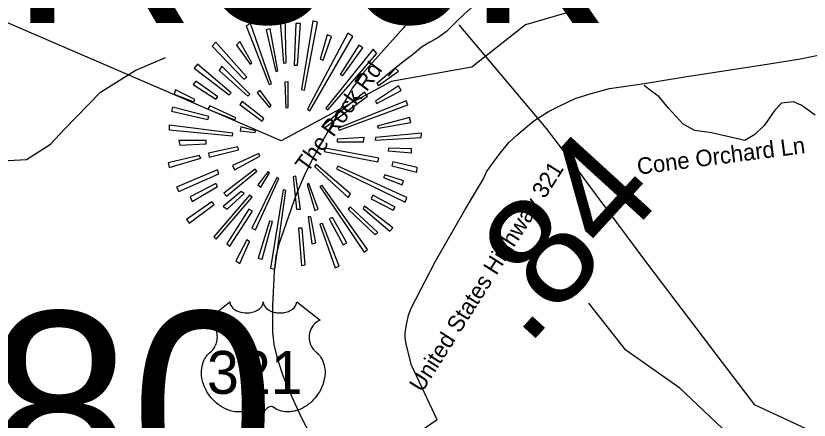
# Model space of a CAD drawing. Extents: x 1159738 to 1321356, y 736314 to 882035.
# Drawn here: x 1212621 to 1216229, y 869455 to 871293 of the extents above; entities that cross this region are included whole.
import ezdxf

# ---------------------------------------------------------------- set-up
doc = ezdxf.new("R2010")
doc.units = 0
for name, color, linetype in [('Exist Boundary Political City Limit New', 7, 'Continuous'), ('Exist Geographical Mountain Summit CELL', 7, 'Continuous'), ('Exist Geographical Mountain Summit Elevation Number Label', 7, 'Continuous'), ('Exist Geographical Mountain Summit Label', 7, 'Continuous'), ('Exist Hydrographic Creek Single Shore', 7, 'Continuous'), ('Exist Hydrographic Misc Water Feature', 7, 'Continuous'), ('Exist Road Non-System Type 51', 7, 'Continuous'), ('Exist Road Non-System Type 51 Label', 7, 'Continuous'), ('Exist Road Primary US Attributed', 7, 'Continuous'), ('Exist Road Primary US Mileage Hundredths English Label', 7, 'Continuous'), ('Exist Road Primary US Shield CELL', 7, 'Continuous'), ('Exist Road Primary US Shield Number Label', 7, 'Continuous'), ('Exist Road Secondary Type 20 Attributed', 7, 'Continuous'), ('Exist Road Secondary Type 51 Label', 7, 'Continuous'), ('Exist Utilities Telephone Line', 7, 'Continuous'), ('Map Preparation Boundary City Limit Buffer Line', 7, 'Continuous')]:
    doc.layers.add(name, color=color, linetype=linetype)

msp = doc.modelspace()

# ---------------------------------------------------------------- linework, layer by layer
at = {"layer": 'Exist Boundary Political City Limit New'}
msp.add_lwpolyline([(1215963.2, 872476.1), (1215825.9, 872191.4), (1215414.7, 871535.6), (1215283, 871352.3), (1214939.2, 871252.6), (1214695, 871059.7), (1214328.8, 870995.4), (1213827.6, 870725.3), (1208618.1, 872973.5)], dxfattribs=at)
at = {"layer": 'Exist Geographical Mountain Summit CELL'}
for points in [[(1213822.4, 871285.8), (1213838.5, 871077.9), (1213851.4, 871079.5), (1213845.7, 871290.2)], [(1213668.1, 871248.2), (1213772.9, 870980.7), (1213784.5, 870984.8), (1213688.6, 871258.3)], [(1213886.4, 871069.4), (1213902.1, 871069.4), (1213916.7, 871258.3), (1213894.9, 871258.3)], [(1213934.3, 870955.8), (1213993.9, 871264.1), (1213972, 871271.3), (1213921.2, 870958.9)], [(1213803.5, 871040.3), (1213813.5, 871043.1), (1213777.3, 871234.9), (1213759.9, 871230.6)], [(1213947.3, 870868.7), (1213959, 870861.5), (1214153.6, 871200), (1214131.9, 871214.7)], [(1214005.3, 871096.8), (1214018.6, 871092.3), (1214056.4, 871200), (1214037.5, 871207.2)], [(1213514.1, 871155.1), (1213658, 871005.3), (1213671.3, 871015.4), (1213530.3, 871174)], [(1213624.5, 871160.9), (1213687, 871073.7), (1213694.4, 871079.5), (1213640.7, 871176.9)], [(1214181.4, 871160.9), (1214097.1, 871027.1), (1214108.8, 871022.6), (1214198.7, 871147.9)], [(1214031.6, 870874.5), (1214040.4, 870865.8), (1214262.7, 871122.9), (1214246.7, 871142)], [(1213432.8, 871056.1), (1213591.2, 870934.1), (1213600, 870942.9), (1213447.3, 871073.7)], [(1213546, 871044.4), (1213676.9, 870928.3), (1213685.7, 870936.9), (1213557.7, 871064.9)], [(1214262.7, 870986.4), (1214270.1, 870976.3), (1214361.6, 871041.5), (1214347, 871056.1)], [(1213428.4, 870980.7), (1213531.6, 870915.2), (1213540.4, 870925.6), (1213440, 870996.5)], [(1213844.1, 870992.4), (1213849.7, 870875.9), (1213860.2, 870877.2), (1213860.2, 870993.6)], [(1214262.7, 870895), (1214373.1, 870954.6), (1214361.6, 870974.7), (1214257.1, 870905.1)], [(1213341.3, 870936.9), (1213431.2, 870902.2), (1213435.6, 870913.9), (1213347.1, 870957.4)], [(1213719.2, 870942.9), (1213774.5, 870877.2), (1213782.9, 870886), (1213732.2, 870954.6)], [(1214018.6, 870794.5), (1214025.8, 870784.4), (1214220.4, 870928.3), (1214207.6, 870945.8)], [(1213640.7, 870890.5), (1213741, 870814.7), (1213749.5, 870826.4), (1213650.8, 870903.5)], [(1214086.7, 870783), (1214091.2, 870774), (1214403.7, 870888.9), (1214396.5, 870907.8)], [(1213329.6, 870859.9), (1213495.2, 870822.1), (1213499.7, 870835.2), (1213334.1, 870878.8)], [(1213495.2, 870868.7), (1213617.3, 870820.8), (1213621.8, 870829.3), (1213504, 870884.9)], [(1214270.1, 870783), (1214417, 870809.1), (1214411.1, 870830.9), (1214264.3, 870791.8)], [(1213319.2, 870775.6), (1213607.2, 870747.9), (1213608.5, 870759.6), (1213319.2, 870795.8)], [(1213642, 870771.3), (1213710.4, 870762.5), (1213712, 870771.3), (1213645, 870788.6)], [(1214255.5, 870727.7), (1214464.9, 870740.7), (1214466.2, 870759.6), (1214257.1, 870740.7)], [(1213367.6, 870705.9), (1213486.4, 870711.7), (1213486.4, 870726.1), (1213363.1, 870726.1)], [(1214082.7, 870732.2), (1214082.7, 870720.5), (1214203.1, 870720.5), (1214206, 870740.7)], [(1213496.8, 870669.7), (1213501, 870650.7), (1213633.5, 870684.1), (1213630.6, 870698.7)], [(1214024.2, 870676.9), (1214267.2, 870629), (1214271.5, 870646.3), (1214028.7, 870691.4)], [(1214315.1, 870679.8), (1214421.2, 870670.9), (1214421.2, 870688.3), (1214316.7, 870692.6)], [(1213313.6, 870624.6), (1213319.2, 870604.1), (1213463.4, 870646.3), (1213454.5, 870659.3)], [(1213607.2, 870612.9), (1213616, 870594), (1213730.9, 870654.8), (1213726.6, 870668.1)], [(1213979.5, 870608.5), (1214133.5, 870467.4), (1214143.6, 870484.9), (1213986.7, 870617.3)], [(1214079.5, 870598.4), (1214392.2, 870445.6), (1214399.4, 870467.4), (1214085.6, 870610)], [(1214331.3, 870611.3), (1214444.4, 870582.3), (1214447.3, 870604.1), (1214335.3, 870629)], [(1213352.7, 870513.9), (1213363.1, 870495.3), (1213544.7, 870575.1), (1213538.8, 870594)], [(1213567.8, 870487.9), (1213579.5, 870473.2), (1213717.6, 870586.7), (1213710.4, 870596.8)], [(1213722.1, 870525.6), (1213735, 870513.9), (1213775.7, 870579.4), (1213768.4, 870585.1)], [(1214293.3, 870557.8), (1214377.6, 870525.6), (1214384.8, 870543.2), (1214299.1, 870570.6)], [(1213422.7, 870450.1), (1213538.8, 870516.9), (1213530.3, 870531.5), (1213413.9, 870470.3)], [(1213694.4, 870328), (1213712, 870320.8), (1213818, 870554.5), (1213807.9, 870557.8)], [(1213881.9, 870562.1), (1213897.8, 870413.9), (1213915.4, 870415), (1213894.9, 870565)], [(1213946, 870527.2), (1213980.8, 870407.8), (1213996.8, 870415), (1213954.5, 870531.5)], [(1213780.1, 870146.4), (1213799, 870141.9), (1213849.7, 870499.3), (1213836.9, 870502.5)], [(1214004, 870518.2), (1214206, 870218.9), (1214220.4, 870230.5), (1214014.1, 870522.7)], [(1213521.5, 870288.6), (1213533, 870278.5), (1213696, 870469), (1213684.3, 870477.5)], [(1213582.7, 870413.9), (1213659.6, 870486.3), (1213646.3, 870495.3), (1213564.9, 870426.7)], [(1214236.6, 870461.8), (1214336.9, 870409.4), (1214347, 870424), (1214245.4, 870477.5)], [(1213397.8, 870367.1), (1213409.4, 870351.1), (1213522.9, 870435.5), (1213512.5, 870448.5)], [(1214133.5, 870415), (1214253.9, 870298.7), (1214267.2, 870309.1), (1214142.3, 870425.1)], [(1214200.3, 870417.9), (1214322.3, 870314.7), (1214335.3, 870329.3), (1214207.6, 870428.3)], [(1213681.4, 870413.9), (1213581.1, 870256.7), (1213593.9, 870246.7), (1213697.4, 870404.9)], [(1213741, 870187.1), (1213788.9, 870358.3), (1213774.5, 870359.9), (1213723.4, 870191.1)], [(1213985.1, 870261.1), (1213963.3, 870380.4), (1213950.2, 870380.4), (1213967.8, 870256.7)], [(1214046, 870370), (1214110.1, 870252.3), (1214126.2, 870261.1), (1214060.9, 870375.9)], [(1213906.6, 870328), (1213921.2, 870158.1), (1213937.2, 870162.1), (1213923.9, 870328)], [(1214004, 870346.9), (1214073.9, 870147.6), (1214091.2, 870154.9), (1214015.7, 870349.8)], [(1213621.8, 870179.7), (1213640.7, 870168.2), (1213684.3, 870266.8), (1213671.3, 870275.6)]]:
    msp.add_lwpolyline(points, close=True, dxfattribs=at)
at = {"layer": 'Exist Hydrographic Creek Single Shore'}
msp.add_lwpolyline([(1219823.2, 868486.2), (1219662.1, 868414), (1219424.1, 868563.2), (1218908.1, 868593.1), (1218714.1, 868508.5), (1218339.1, 868525.8), (1218125.1, 868605.5), (1217879.1, 868781.2), (1217448, 868868.6), (1216948.1, 868904.8), (1216668.1, 869005.7), (1216399.1, 869237.5), (1215861, 869392.7), (1215641, 869600.7), (1215396.1, 869773), (1215227, 869986.5)], dxfattribs=at)
at = {"layer": 'Exist Hydrographic Misc Water Feature'}
for points in [[(1214416, 871297.2), (1214404, 871267.8), (1214386, 871241.3), (1214204, 871037.7), (1214152, 870965.7), (1213978.1, 870657.4), (1213937, 870576.2), (1213896, 870481.2), (1213816.1, 870251.2), (1213804.1, 870201.3), (1213796.1, 870132.1), (1213788.1, 869975.2), (1213788.1, 869856.4), (1213795, 869798.7), (1213810, 869737.2), (1213836.1, 869658.2), (1213866.1, 869583.2), (1213920, 869465.2), (1213982, 869345.6)], [(1211080, 870493), (1211262.7, 870595.7), (1211514.5, 870655), (1211766.4, 870674.8), (1211998.5, 870679.8), (1212215.8, 870645.2), (1212472.6, 870630.3), (1212670.1, 870640.2), (1212778.8, 870709.4), (1212843, 870778.6), (1213005.9, 870946.6), (1213164, 871045.4), (1213302.2, 871104.7)]]:
    msp.add_lwpolyline(points, dxfattribs=at)
at = {"layer": 'Exist Road Non-System Type 51'}
for points in [[(1214822.7, 871579.7), (1214833.8, 871562), (1214841.5, 871525.5), (1214841.5, 871495.6), (1214832.6, 871465.7), (1214811.6, 871439.2), (1214792.9, 871427), (1214761.9, 871412.7), (1214728.8, 871382.8), (1214712.2, 871347.4), (1214660.2, 871300.9), (1214624.9, 871267.8), (1214579.8, 871221.9), (1214541.1, 871194.2), (1214503.5, 871174.3), (1214467, 871151.1), (1214431.7, 871121.2), (1214389.7, 871089.2), (1214345.5, 871053.8), (1214314.5, 871019.5)], [(1216256.2, 870841.9), (1216192.9, 870887.9), (1216157.7, 870902), (1216103, 870895.8), (1216073.8, 870865.2), (1216025.5, 870796.8), (1215981.6, 870753.4), (1215937.4, 870727.5), (1215877.3, 870741.1), (1215784.6, 870761.5), (1215709.7, 870772.3), (1215656.7, 870801), (1215590.3, 870874.3), (1215546.8, 870925.7), (1215513.8, 870949.9), (1215478.3, 870976.5)]]:
    msp.add_lwpolyline(points, dxfattribs=at)
at = {"layer": 'Exist Road Primary US Attributed'}
msp.add_lwpolyline([(1214537.4, 869456.4), (1214420.9, 869705.9), (1214395.9, 869800.9), (1214391.9, 869831.2), (1214391.7, 869853.2), (1214398.3, 869888.6), (1214407.1, 869932.5), (1214419.9, 869963.6), (1214483.7, 870086.4), (1214530.7, 870177.4), (1214664.3, 870413.6), (1214715.7, 870499.1), (1214747.8, 870551.8), (1214761.7, 870584.5), (1214793.6, 870627.7), (1214823.9, 870669.1), (1214865.4, 870719.4), (1214900.5, 870750.5), (1214977.3, 870815.8), (1215044.6, 870858.7), (1215095.6, 870885.1), (1215165.5, 870917.2), (1215237.5, 870941), (1215320.8, 870962.7), (1215470.2, 870983.8), (1215672.9, 871017.5), (1216018.7, 871071), (1216190.3, 871098.3), (1216278, 871115.8)], dxfattribs=at)
at = {"layer": 'Exist Road Primary US Shield CELL'}
msp.add_lwpolyline([(1213594.4, 869993.5), (1213594.7, 869989.1), (1213595.8, 869983.8), (1213596.6, 869981.1), (1213599, 869976), (1213603, 869969.9), (1213608.7, 869963.9), (1213615, 869958.7), (1213619.3, 869956), (1213626.5, 869952.1), (1213634.7, 869948.6), (1213643.9, 869946), (1213653.2, 869944.1), (1213663.5, 869943), (1213673.6, 869942.8), (1213684.5, 869943.6), (1213696.6, 869945.9), (1213702.1, 869947.4), (1213708.4, 869949.5), (1213714.1, 869951.9), (1213720.5, 869955.3), (1213725.6, 869958.5), (1213729.5, 869961.4), (1213735.2, 869966.8), (1213739.7, 869972.4), (1213741.6, 869975.6), (1213743.2, 869978.6), (1213745.4, 869985), (1213746, 869987.8), (1213746.5, 869993.7), (1213746.9, 869988.7), (1213747.4, 869985.7), (1213748.2, 869982.6), (1213749.4, 869979.4), (1213751.7, 869974.9), (1213754.2, 869971.2), (1213758.9, 869965.6), (1213761.9, 869962.8), (1213764.6, 869960.6), (1213771.8, 869955.6), (1213780.3, 869951.4), (1213784.4, 869949.6), (1213788.7, 869948), (1213794.1, 869946.4), (1213799.6, 869945.1), (1213805.2, 869944.2), (1213810.8, 869943.3), (1213816.6, 869942.9), (1213821.3, 869942.8), (1213827.1, 869942.8), (1213832.4, 869943.1), (1213837.9, 869943.8), (1213843.9, 869944.8), (1213848.7, 869945.8), (1213855.1, 869947.5), (1213860.9, 869949.6), (1213866, 869951.8), (1213872.6, 869955.3), (1213877.9, 869958.6), (1213881.8, 869961.7), (1213886.5, 869966), (1213890.9, 869971.1), (1213893.4, 869974.8), (1213895.2, 869978.6), (1213896.9, 869982.6), (1213898, 869986.9), (1213898.5, 869990.6), (1213898.6, 869993.8), (1214004.9, 869909.1), (1214002.4, 869908.2), (1213996.6, 869905.3), (1213992, 869902.6), (1213984.7, 869897.5), (1213981.6, 869894.7), (1213978.4, 869891.7), (1213975.5, 869888.6), (1213973, 869885.6), (1213969.9, 869881.4), (1213967.1, 869877.1), (1213964.4, 869872.4), (1213962.5, 869868.3), (1213959.2, 869859.7), (1213957.6, 869854.3), (1213956.6, 869849.8), (1213955.4, 869840.3), (1213955.1, 869835.8), (1213955.1, 869831.3), (1213955.3, 869826.6), (1213955.8, 869822.1), (1213956.6, 869817.4), (1213957.3, 869813.2), (1213958.6, 869808.1), (1213960.5, 869802.2), (1213962.8, 869796.5), (1213967.7, 869787.3), (1213974, 869777.9), (1213978.4, 869772.6), (1213982.8, 869768.1), (1213989.4, 869762.5), (1213992.9, 869759.4), (1213997, 869755.3), (1214003.6, 869747.6), (1214006.3, 869743.9), (1214009.1, 869739.9), (1214011.6, 869735.7), (1214014.1, 869731.1), (1214016.1, 869727.2), (1214019.8, 869718.1), (1214022.6, 869709.2), (1214023.8, 869704.6), (1214025.8, 869694.1), (1214026.6, 869689), (1214027.4, 869678.8), (1214027.4, 869666.5), (1214026.5, 869654.8), (1214024.3, 869641.2), (1214022.4, 869633), (1214019.6, 869623.6), (1214016.9, 869615.3), (1214012.1, 869603.2), (1214007.8, 869594.4), (1214002.2, 869584.1), (1213998.4, 869577.9), (1213993.9, 869571.2), (1213988.3, 869563.6), (1213981.8, 869555.4), (1213974, 869546.8), (1213967.6, 869540.5), (1213959.3, 869533.1), (1213954.3, 869528.9), (1213947.2, 869523.5), (1213937.4, 869517), (1213927.7, 869511.4), (1213919.5, 869507.2), (1213912.2, 869504.1), (1213902.8, 869500.5), (1213887.1, 869496.1), (1213881.4, 869494.9), (1213874.6, 869493.9), (1213868.3, 869493.3), (1213862.1, 869492.9), (1213853.8, 869492.9), (1213845.6, 869493.6), (1213837.8, 869494.7), (1213829.7, 869496.4), (1213821.2, 869498.9), (1213813.6, 869501.9), (1213805.8, 869505.8), (1213792.6, 869514), (1213788.8, 869516), (1213786.7, 869516.6), (1213781.6, 869516.9), (1213776.8, 869515.9), (1213771.9, 869513.9), (1213769, 869512.3), (1213765.1, 869509.8), (1213762.1, 869507.4), (1213758.4, 869503.9), (1213755.9, 869501), (1213754, 869498.8), (1213750.3, 869492.9), (1213749, 869490.2), (1213747.6, 869486.6), (1213746.4, 869481.3), (1213744.7, 869488), (1213742.8, 869492.4), (1213740.5, 869496.1), (1213738.1, 869499.5), (1213734.4, 869503.7), (1213731.1, 869506.9), (1213727.1, 869510.2), (1213722.8, 869512.8), (1213719.4, 869514.5), (1213716.3, 869515.7), (1213712.4, 869516.7), (1213709.3, 869516.9), (1213706.7, 869516.9), (1213703.2, 869516.1), (1213698.4, 869512.6), (1213693.8, 869509.5), (1213688.9, 869506.4), (1213683, 869503.2), (1213678.6, 869501.2), (1213673.5, 869499.2), (1213667.5, 869497.2), (1213660.9, 869495.5), (1213654.2, 869494.2), (1213648.3, 869493.3), (1213642, 869492.7), (1213636.3, 869492.5), (1213630.3, 869492.6), (1213624.7, 869493), (1213618.3, 869493.6), (1213610.2, 869494.8), (1213603.6, 869496.3), (1213596.5, 869498.1), (1213589.3, 869500.4), (1213581.6, 869503.4), (1213571.9, 869507.6), (1213565.2, 869511), (1213554.6, 869517.1), (1213542.2, 869525.7), (1213532.8, 869533.3), (1213525.9, 869539.5), (1213515.8, 869549.8), (1213509.9, 869556.6), (1213500.6, 869568.6), (1213494.6, 869577.3), (1213490.7, 869583.7), (1213485.1, 869594), (1213482, 869600.5), (1213478, 869609.9), (1213474.8, 869618.5), (1213472.2, 869626.7), (1213470.8, 869631.9), (1213468.8, 869641), (1213467.5, 869647.5), (1213466.3, 869656.3), (1213465.7, 869665.7), (1213465.5, 869674.3), (1213465.8, 869681.5), (1213466.6, 869689.8), (1213468, 869698.7), (1213469.7, 869706.3), (1213471.2, 869711.7), (1213473.5, 869718.4), (1213476.5, 869725.7), (1213480, 869732.8), (1213483.3, 869738.6), (1213487.6, 869744.9), (1213491.7, 869750.2), (1213497.1, 869756.1), (1213502.8, 869761.5), (1213508, 869765.7), (1213514.1, 869771.8), (1213517.3, 869775.4), (1213521.2, 869780.5), (1213524.2, 869785.2), (1213526.7, 869789.4), (1213529.9, 869795.6), (1213531.9, 869800.3), (1213534.3, 869807.4), (1213535.5, 869812.5), (1213536.8, 869818.9), (1213537.6, 869825), (1213537.9, 869832.6), (1213537.7, 869838.9), (1213536.9, 869846.2), (1213535.5, 869853.3), (1213533.9, 869859.4), (1213531.2, 869866.5), (1213528.8, 869871.6), (1213524.7, 869878.6), (1213520.2, 869885.1), (1213515.5, 869890.3), (1213510.8, 869895), (1213506.3, 869898.6), (1213502, 869901.6), (1213496.6, 869904.9), (1213491.4, 869907.5), (1213488.1, 869908.8)], close=True, dxfattribs=at)
at = {"layer": 'Exist Road Secondary Type 20 Attributed'}
msp.add_lwpolyline([(1214537.4, 869456.4), (1214456.3, 869401.1)], dxfattribs=at)
at = {"layer": 'Exist Utilities Telephone Line'}
for points in [[(1214635.7, 871252.1), (1215033.4, 870781.7), (1215154.7, 870622.2), (1215217.1, 870537.8)], [(1215217.1, 870537.8), (1215489.5, 870169.9), (1215809.6, 869749.1), (1215979.3, 869525.8), (1216687.5, 869198), (1217630.6, 868777.9), (1217648.5, 868769.7)]]:
    msp.add_lwpolyline(points, dxfattribs=at)
at = {"layer": 'Map Preparation Boundary City Limit Buffer Line'}
msp.add_lwpolyline([(1215963.2, 872476.1), (1215825.9, 872191.4), (1215414.7, 871535.6), (1215283, 871352.3), (1214939.2, 871252.6), (1214695, 871059.7), (1214328.8, 870995.4), (1213827.6, 870725.3), (1208618.1, 872973.5)], dxfattribs=at)

# ---------------------------------------------------------------- texts
at = {"layer": 'Exist Geographical Mountain Summit Elevation Number Label'}
msp.add_text('Elevation 3780', height=880, dxfattribs=at).set_placement((1206014.2, 869067.5))
at = {"layer": 'Exist Geographical Mountain Summit Label'}
msp.add_text('Blowing Rock', height=880, dxfattribs=at).set_placement((1208142.8, 871261.6))
at = {"layer": 'Exist Road Non-System Type 51 Label'}
for s, rotation, p in [('The Rock Rd', 53.864, (1213946.9, 870576.4)), ('Cone Orchard Ln', 7.3449, (1215451.6, 870571.1))]:
    msp.add_text(s, height=75, rotation=rotation, dxfattribs=at).set_placement(p)
at = {"layer": 'Exist Road Primary US Mileage Hundredths English Label'}
msp.add_text('.84', height=500, rotation=47.586, dxfattribs=at).set_placement((1214944, 869782.9))
at = {"layer": 'Exist Road Primary US Shield Number Label'}
msp.add_text('321', height=195, dxfattribs=at).set_placement((1213490.5, 869574.7))
at = {"layer": 'Exist Road Secondary Type 51 Label'}
msp.add_text('United States Highway 321', height=75, rotation=57.653, dxfattribs=at).set_placement((1214469, 869578))

doc.saveas('drawing.dxf')
